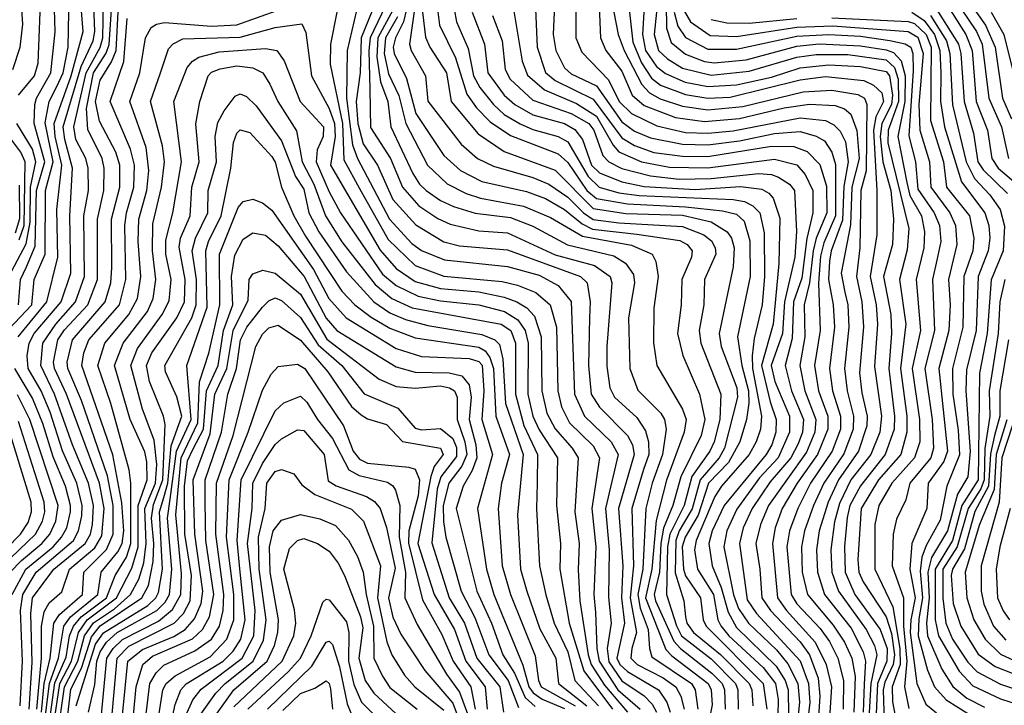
# Model space of a CAD drawing. Extents: x 501367 to 657802, y 482273 to 547541.
# Tile 505 of 656: x 583292 to 586387, y 529357 to 531512. Entities that reach past the tile are written whole.
import ezdxf

# ---------------------------------------------------------------- set-up
doc = ezdxf.new("R2010")
doc.units = 0

msp = doc.modelspace()

# ---------------------------------------------------------------- linework, layer by layer
at = {"layer": '0CON20XD'}
for points in [[(583288.4, 531275), (583338.5, 531335), (583350.3, 531375), (583356.1, 531535), (583345.1, 531615.1), (583342.7, 531695), (583325, 531760.6), (583254.4, 531895)], [(583270.4, 531355), (583293.4, 531425), (583302.2, 531497.8), (583287.8, 531715)], [(585259.7, 531640.3), (585249.6, 531465), (585259.5, 531415), (585294.1, 531364.1), (585322.1, 531342.1), (585384.1, 531315), (585455, 531301.5), (585545, 531306.9), (585655, 531330.9), (585745, 531360.4), (585835, 531369.6), (585935, 531364.2), (586015, 531349.3), (586026.1, 531335), (586035.8, 531275), (586031.8, 531245), (586001.6, 531185), (585996.5, 531145), (586005.4, 531065.4), (586029.8, 530975), (586038.3, 530885), (586034.9, 530805.1), (586007.5, 530705), (586030.7, 530585), (586032.7, 530525), (586023.9, 530415), (586041.8, 530265), (586040.3, 530225), (586012.8, 530145), (585935, 530047), (585901.8, 529985), (585892.7, 529947.3), (585884.1, 529855.9), (585886.5, 529775), (585917, 529705), (585997, 529595), (586018.4, 529535), (586017.9, 529495), (585988.2, 529425), (585983.4, 529306.6)], [(583293.6, 529355), (583301.3, 529495), (583295.2, 529654.8), (583301.6, 529705), (583343.8, 529775), (583460.9, 529875), (583477.4, 529905), (583487.9, 529952.1), (583488.8, 529985), (583471.6, 530055), (583426.8, 530156.8), (583387.7, 530277.7), (583359.9, 530345), (583318.9, 530415), (583315.6, 530455), (583322, 530495), (583337.5, 530525), (583422.8, 530625), (583452.9, 530715), (583449.7, 530895), (583458.4, 531045), (583433.6, 531135), (583429.2, 531175), (583485.6, 531364.4), (583522.8, 531445), (583528.7, 531475), (583523, 531615)], [(583321.7, 529345), (583331.6, 529491.6), (583327.2, 529645), (583332.4, 529695), (583399.6, 529785), (583497.5, 529865), (583514.7, 529895), (583521.5, 529925), (583524.4, 529985), (583508, 530055), (583458, 530175), (583401.7, 530335), (583358.1, 530425), (583365.1, 530495), (583405.5, 530555), (583467.8, 530625), (583495.5, 530705), (583493.6, 530895), (583508.1, 530975), (583507.4, 531045), (583500.5, 531075), (583469, 531135), (583462.3, 531175), (583501.4, 531345), (583545.4, 531424.6), (583553.9, 531455), (583556.7, 531625)], [(583345.5, 529345), (583360.3, 529505), (583360.6, 529605), (583369.1, 529650.9), (583385, 529679), (583425, 529713.8), (583448.6, 529785), (583528.5, 529851.5), (583550.6, 529889.4), (583557.3, 529975), (583543.1, 530055), (583438.9, 530335), (583401.5, 530415), (583398.7, 530435), (583412.5, 530505), (583433.1, 530536.9), (583506.5, 530615), (583536.2, 530695), (583536.9, 530885), (583556.7, 530975), (583557.4, 531045), (583551, 531075), (583506.3, 531166.3), (583502.5, 531232.5), (583524.5, 531345), (583563.7, 531406.3), (583573.3, 531433.3), (583586.4, 531623.6)], [(584434.9, 531625), (584365.7, 531455), (584361.8, 531345), (584350.1, 531255), (584354.8, 531185), (584371.7, 531121.8), (584416.7, 531055), (584465, 530946.4), (584537, 530867), (584625, 530813.4), (584675, 530801.2), (584825, 530788.3), (585055.3, 530705), (585075.7, 530685), (585085.1, 530625.1), (585083.6, 530575), (585080.1, 530425), (585088.4, 530335), (585114.1, 530294.1), (585202.5, 530205), (585217.8, 530175), (585223, 530145), (585174.3, 529975), (585187.7, 529795), (585183.6, 529695), (585193.1, 529615), (585169.2, 529505), (585178.4, 529485), (585202.5, 529462.5), (585300, 529405), (585326.4, 529366.4), (585336.4, 529335)], [(584526.6, 531625), (584498.8, 531505), (584473.5, 531455), (584465.7, 531425.7), (584469, 531405), (584507.4, 531327.4), (584537, 531217), (584625, 531084.7), (584677.9, 531037.9), (584745, 531003.6), (584885, 530971.5), (584945, 530949.9), (585004.9, 530914.9), (585059.8, 530869.8), (585093, 530853), (585232.3, 530837.7), (585367.3, 530817.3), (585390, 530805), (585405.6, 530785), (585403.7, 530765), (585373.3, 530695), (585371.2, 530615), (585359.6, 530525), (585376.6, 530456.6), (585429, 530335), (585446, 530255), (585433.7, 530205), (585369.8, 530075), (585344.5, 529985), (585316.1, 529913.9), (585307.1, 529865), (585303.2, 529775), (585286.6, 529705), (585290.1, 529685), (585348.1, 529558.1), (585369.4, 529535), (585468.1, 529458.1), (585499.9, 529425), (585507.8, 529405), (585509.7, 529345)], [(585322.9, 531635), (585325.2, 531485.2), (585340.2, 531440.2), (585385, 531403.2), (585445, 531380.6), (585475, 531376.1), (585575, 531385.3), (585735, 531428.9), (585804.5, 531435.5), (585935, 531429.7), (586015, 531417.4), (586038.5, 531408.5), (586062.5, 531382.5), (586075.5, 531335.5), (586073.8, 531255), (586051.9, 531145), (586080.1, 530999.9)], [(586175, 531610.3), (586266.1, 531465), (586285.5, 531415), (586298.7, 531255), (586334.2, 531165), (586348, 531075), (586368, 531045), (586437.3, 530985)], [(583287.8, 530515), (583377.6, 530625), (583411.8, 530765), (583408.7, 530915), (583424.2, 531055), (583403.5, 531145), (583401, 531185), (583454.4, 531335), (583491.4, 531475), (583481.6, 531605)], [(584365.7, 531605), (584321.7, 531415), (584319, 531265), (584338.3, 531118.3), (584353.8, 531075), (584454.4, 530885), (584525, 530808.5), (584555, 530786.1), (584627.3, 530757.3), (584825, 530736.2), (584925, 530709), (584985, 530676), (585025, 530626.1), (585035.7, 530335), (585067.7, 530265), (585151.4, 530185), (585172.8, 530145), (585132.9, 529975), (585145.1, 529845), (585143, 529697), (585151, 529615), (585138.7, 529535), (585143.4, 529493.4), (585185, 529433.2), (585255, 529386.2), (585280.4, 529360.4), (585294, 529335)], [(584464.5, 531605), (584393.8, 531455), (584389.3, 531415), (584393, 531293), (584395, 531172.5), (584457.4, 531075), (584495.4, 530985), (584546.2, 530926.2), (584606.5, 530886.5), (584645, 530868.9), (584735, 530847.8), (584825, 530841.4), (584975, 530773.1), (585099.2, 530739.2), (585147.9, 530705), (585153, 530685), (585137.3, 530485), (585137.6, 530422.4), (585147.5, 530355), (585162.1, 530325), (585231.5, 530261.5), (585259.5, 530219.5), (585268.8, 530185), (585269.8, 530145), (585252.6, 530097.4), (585216.4, 529975), (585221.1, 529795), (585210.7, 529695), (585231.2, 529585), (585215.7, 529535), (585213, 529505), (585233.3, 529485), (585315, 529443.5), (585354.8, 529415), (585370, 529385), (585380.2, 529345)], [(584541.5, 531605), (584517.8, 531435), (584522.5, 531415), (584567.2, 531335), (584574.7, 531255.3), (584680.1, 531120.1), (584730.8, 531075), (584781.3, 531051.3), (584905, 531015.6), (584955, 530994.9), (585015, 530954), (585064.6, 530904.6), (585094.2, 530884.2), (585175, 530873.1), (585375, 530861.3), (585442.5, 530835), (585466.5, 530816.5), (585477.6, 530795), (585479.7, 530775), (585444.2, 530695), (585442.2, 530615), (585427.8, 530535), (585432.8, 530495), (585496, 530335), (585492.4, 530255), (585475.2, 530184.8), (585460.9, 530155), (585404.5, 530075.5), (585380.8, 529985), (585335.7, 529895), (585328.5, 529855), (585325.4, 529705), (585356.3, 529606.3), (585372.2, 529575), (585465, 529503.1), (585542, 529425), (585549.6, 529405), (585550.8, 529345)], [(585111.7, 531605), (585117.7, 531455), (585134.8, 531415), (585185, 531349.8), (585217.5, 531275), (585255, 531242), (585353.8, 531203.8), (585445, 531191.9), (585555, 531200.9), (585695, 531235.1), (585775, 531246.4), (585855, 531242.4), (585885, 531231.9), (585904.9, 531214.9), (585923.5, 531163.5), (585930.5, 531075), (585907.9, 530985), (585903.1, 530866.9), (585874.4, 530715), (585885.1, 530655.1), (585895.3, 530615), (585897.8, 530545), (585884.6, 530415), (585892.8, 530345), (585913, 530265), (585911.9, 530225), (585882.5, 530147.5), (585820, 530055), (585787.1, 529985), (585758.4, 529905), (585749.8, 529855), (585751.1, 529775), (585768.5, 529705), (585848.7, 529608.7), (585884.9, 529555), (585908.1, 529505), (585917.7, 529447.7), (585914.4, 529335)], [(583288, 530615), (583294.5, 530695), (583313.3, 530735), (583340.5, 530799.5), (583345, 530975), (583371.2, 531065), (583338, 531185), (583339.6, 531245), (583345.1, 531265), (583390.5, 531345), (583404, 531474), (583401.1, 531545)], [(583360.9, 529335), (583368.7, 529425), (583387.6, 529505), (583399, 529615), (583417.6, 529642.4), (583489.1, 529705), (583494.1, 529775), (583565, 529846.4), (583586.4, 529895), (583585.9, 529985), (583568, 530078), (583486.4, 530315), (583443.3, 530415), (583441.2, 530435), (583457.7, 530505), (583560.7, 530625), (583578.8, 530685), (583581.9, 530731.9), (583581.1, 530885), (583606.8, 530985), (583606.8, 531055), (583594.1, 531095), (583543.2, 531193.2), (583530.2, 531255), (583545, 531321.9), (583581.2, 531378.8), (583595.1, 531414.9), (583602.8, 531555)], [(583385.8, 529305), (583402.2, 529427.8), (583438.2, 529508.2), (583449, 529575), (583461, 529605), (583485.1, 529635), (583565.1, 529695), (583592.2, 529765), (583627.7, 529822.3), (583641.2, 529865), (583641.7, 530055), (583636.5, 530096.5), (583578.5, 530305), (583537.4, 530425), (583559.7, 530495), (583635.6, 530585), (583662.6, 530635), (583673.3, 530705), (583664.9, 530814.9), (583666.8, 530885), (583691.7, 530975), (583697.7, 531037.7), (583689.5, 531109.5), (583638, 531255), (583669.5, 531345), (583687.9, 531455), (583705, 531487.3), (583722.1, 531497.9), (583747.2, 531502.8), (583895, 531491.9), (583975, 531496.1), (584175, 531567.3)], [(584465.8, 531544.2), (584417.5, 531455), (584414.5, 531394.5), (584426.7, 531316.7), (584448.8, 531255), (584458.9, 531175), (584528.2, 531028.2), (584548.9, 530995), (584569.6, 530975), (584615, 530943.6), (584655.3, 530925), (584723.2, 530903.2), (584835, 530890.1), (584905, 530862.9), (585013.9, 530803.9), (585159.5, 530769.5), (585196.4, 530746.4), (585221.1, 530711.1), (585224.8, 530685), (585205.9, 530575), (585209.8, 530415), (585235, 530347.3), (585307.5, 530275), (585318.4, 530255), (585323.6, 530225), (585313, 530145), (585280, 530055), (585259.8, 529975), (585250.8, 529785), (585234.8, 529705), (585241.9, 529661.9), (585267.8, 529595), (585271.6, 529535), (585279.5, 529509.5), (585404.1, 529425), (585415.4, 529405), (585423.6, 529345)], [(584604.9, 531545), (584611.6, 531495), (584661.8, 531391.8), (584697.5, 531277.5), (584727.5, 531235), (584770.7, 531190.7), (584835, 531147.4), (584985, 531089.7), (585015, 531063), (585074.9, 530975), (585105, 530949.8), (585202.9, 530932.8), (585385, 530923.9), (585500.7, 530910.7), (585545, 530900), (585568.8, 530878.8), (585586.5, 530816.5), (585588.4, 530705), (585548.2, 530515), (585562.2, 530425), (585583.3, 530345), (585583.6, 530306.4), (585576.5, 530255), (585555.4, 530185), (585520.3, 530119.7), (585457.4, 530055), (585425, 529954.8), (585384.2, 529885), (585374.7, 529855), (585378.1, 529785), (585385, 529764.1), (585431.5, 529695), (585440, 529625), (585449.3, 529605), (585628.6, 529425), (585640.1, 529345)], [(584657.6, 531545), (584664.9, 531505), (584701.6, 531421.6), (584718.9, 531335), (584738.9, 531298.9), (584781.6, 531245), (584815, 531213.8), (584865, 531184.9), (584905, 531167), (584985, 531144.9), (585015, 531127.8), (585078.6, 531018.6), (585113.9, 530985), (585175, 530967.7), (585238.8, 530958.8), (585535, 530946.3), (585570, 530940), (585596.7, 530926.7), (585618.4, 530905), (585631.7, 530841.7), (585632.7, 530705), (585625.6, 530615), (585600.6, 530509.4), (585594.1, 530455), (585595.5, 530415), (585623.3, 530265), (585620.1, 530225), (585607.1, 530185), (585585.1, 530144.9), (585497.6, 530045), (585477.3, 530012.7), (585418, 529875), (585412.8, 529845), (585422.6, 529785), (585472.5, 529705), (585486.8, 529625), (585496, 529606), (585521.5, 529575), (585628.6, 529475), (585668, 529425), (585676.1, 529375), (585674.9, 529325.1)], [(584844.1, 531545), (584871.6, 531381.6), (584887.7, 531337.7), (584941.5, 531291.5), (585041.7, 531248.3), (585105, 531208.3), (585157, 531117), (585175, 531095.9), (585246, 531065), (585335, 531048.7), (585455, 531046.3), (585665, 531073.6), (585735, 531055.8), (585761.4, 531025), (585784.6, 530975), (585784.9, 530905), (585766.3, 530823.7), (585750.5, 530699.5), (585724.2, 530625), (585720.1, 530509.9), (585697.7, 530425), (585717.9, 530345), (585756.1, 530255), (585752.8, 530215), (585739, 530179), (585715.5, 530135), (585650.6, 530059.4), (585594.4, 529975), (585566.1, 529915), (585554.1, 529865), (585578.7, 529688.7), (585607.9, 529645), (585745, 529496.2), (585771.4, 529425), (585775.4, 529365), (585766.9, 529295)], [(584913.8, 531546.2), (584918.3, 531425), (584945, 531346.2), (584975, 531320.8), (585095, 531262.3), (585185, 531140), (585225, 531116), (585284.8, 531094.8), (585375, 531082.5), (585455, 531082), (585655, 531114.3), (585725, 531113.5), (585767.6, 531097.6), (585806.7, 531056.7), (585828, 530988), (585829, 530905), (585795.8, 530825), (585786.1, 530785), (585775, 530684.6), (585757.4, 530615), (585759.8, 530515), (585744, 530425), (585760.4, 530345), (585794.3, 530255), (585791.1, 530215), (585765, 530152.6), (585646, 529985), (585620.4, 529925), (585605.7, 529865), (585618.8, 529785), (585624.4, 529695), (585651.7, 529655), (585745, 529555.7), (585775, 529514.8), (585801.5, 529441.5), (585807.2, 529385), (585801.4, 529305)], [(585377.4, 531545), (585400.9, 531505), (585462.3, 531462.3), (585545, 531458.9), (585735, 531488), (585848, 531492), (586085, 531474.7), (586115, 531456.9), (586131.7, 531405), (586118.7, 531245), (586121, 531165), (586151.9, 531065), (586155.6, 530985), (586215.7, 530905), (586233.8, 530865), (586237.8, 530805), (586226.5, 530756.5), (586211, 530695), (586216.7, 530615), (586212, 530535), (586180.8, 530415), (586207.8, 530155), (586197.1, 530122.9), (586148, 530055), (586143.5, 529975), (586095.7, 529865), (586089.7, 529785), (586106.9, 529695), (586092.7, 529625), (586091.2, 529585), (586112.2, 529425), (586140.7, 529360.7), (586173.5, 529333.5)], [(586162.6, 531562.6), (586242.7, 531435), (586250.5, 531405), (586260.2, 531255), (586290.5, 531155), (586303.4, 531065), (586320.1, 531040.1), (586397, 530965)], [(586249.2, 531549.2), (586299.3, 531475), (586317.6, 531435), (586338, 531265), (586378.1, 531175), (586399.5, 531075)], [(586276.7, 531566.6), (586328.2, 531495), (586358.4, 531425), (586380.8, 531265), (586409.7, 531199.7)], [(583240.3, 530519.7), (583330.4, 530615), (583337.3, 530695), (583372.2, 530775), (583373.5, 530975), (583397.2, 531065), (583372, 531188), (583384.9, 531254.9), (583408.7, 531301.3), (583428.6, 531345), (583444.3, 531425), (583446.7, 531535)], [(583372.7, 529317.3), (583385.6, 529425), (583414.2, 529505), (583430.7, 529605), (583452.3, 529635), (583537.8, 529705), (583548.6, 529775), (583600.5, 529839.5), (583613.9, 529865), (583619.3, 529905), (583613.5, 529993.5), (583584.5, 530144.5), (583487.6, 530425), (583494.1, 530465), (583509.6, 530505), (583605.4, 530615), (583625.6, 530695), (583622.8, 530865), (583628.1, 530905), (583651.3, 530985), (583652.9, 531055), (583640.1, 531105), (583577, 531255), (583619.6, 531380.4), (583629.6, 531515)], [(584289.3, 531535), (584269.3, 531435), (584268.3, 531371.7), (584307.1, 531185), (584311.3, 531071.3), (584360.7, 530980.7), (584450.5, 530820.5), (584535, 530739.3), (584625, 530705.6), (584808.7, 530688.7), (584857.2, 530677.2), (584914.3, 530654.3), (584959.8, 530615), (584979.1, 530545), (584983.1, 530345), (584995.3, 530295.3), (585019.7, 530245), (585095, 530172), (585114.9, 530135), (585089.9, 529975), (585103, 529855), (585096.3, 529705), (585101.8, 529648.2), (585105.9, 529535), (585113, 529495), (585172.5, 529405), (585242.2, 529345)], [(584479.4, 531520.6), (584442.3, 531455), (584437.9, 531405), (584451.7, 531341.7), (584483.3, 531273.3), (584505.8, 531185), (584574.1, 531055), (584635.8, 530995.8), (584695.4, 530965), (584740.6, 530950.6), (584875.8, 530925.8), (584960.3, 530890.3), (585061.1, 530831.1), (585215, 530803.3), (585279.7, 530775), (585291.9, 530751.9), (585299.3, 530705), (585285.7, 530605), (585284.4, 530495.6), (585294.7, 530425), (585375, 530288), (585386.9, 530255), (585380.4, 530215), (585325.2, 530064.8), (585292.1, 529937.9), (585278.5, 529785), (585258.6, 529695), (585322.6, 529532.6), (585341.9, 529511.9), (585456.5, 529425), (585465.5, 529405), (585468.5, 529358.5), (585458.6, 529305)], [(584558.6, 531535), (584567.3, 531457.3), (584581.5, 531425), (584633.6, 531345), (584648.1, 531255), (584733.3, 531153.3), (584815, 531097.3), (584975, 531038.9), (585095, 530918.1), (585197.5, 530902.5), (585375, 530897), (585465, 530876), (585516, 530845), (585529.8, 530825), (585537.4, 530795), (585534.9, 530735.1), (585491, 530525), (585496.9, 530485), (585546.2, 530355), (585548.1, 530325), (585507.1, 530165), (585490.5, 530135), (585430.9, 530065), (585405.3, 529974.7), (585365.2, 529905), (585354.4, 529875), (585352.6, 529772.6), (585380, 529685), (585384.3, 529634.3), (585388.9, 529615), (585410, 529585), (585495, 529516.5), (585584.9, 529425), (585592.9, 529405), (585596.2, 529355)], [(584714, 531535), (584753.4, 531435), (584763.4, 531345), (584814.6, 531274.6), (584848.4, 531245), (584905, 531212.2), (585004.7, 531185), (585036.8, 531166.8), (585061.3, 531135), (585089.4, 531055), (585115, 531030.6), (585185, 531002.3), (585255, 530987.4), (585415, 530977.6), (585557.2, 530987.2), (585625, 530978.8), (585646.9, 530966.9), (585660.7, 530950.7), (585681.7, 530888.3), (585678.1, 530745), (585660.4, 530555), (585623.2, 530425), (585650.5, 530310.5), (585670.2, 530255), (585668.6, 530215), (585656, 530175), (585638.3, 530145), (585506.3, 529985), (585468.6, 529905), (585457.8, 529865), (585468.5, 529795), (585497.4, 529727.4), (585519.1, 529649.1), (585545, 529601.6), (585669.6, 529479.6), (585698.5, 529435), (585707.9, 529405), (585708.6, 529325)], [(584778.5, 531525), (584809, 531445), (584818.1, 531355), (584833.3, 531325), (584905, 531259), (585025, 531216.9), (585080.5, 531185), (585097, 531165), (585124.5, 531084.5), (585144, 531065), (585185, 531043.9), (585275, 531020.8), (585365, 531010.8), (585465, 531012.5), (585615, 531028.2), (585655, 531025.4), (585677.1, 531017.1), (585711.6, 530995), (585727, 530975), (585733.9, 530846.1), (585728.2, 530765), (585695.8, 530625), (585689.2, 530525), (585654, 530425), (585665.3, 530375), (585712.1, 530265), (585711.2, 530215), (585676.4, 530135), (585617.9, 530072.1), (585546.4, 529973.6), (585514.6, 529905), (585504.9, 529855), (585535.8, 529704.2), (585550.9, 529660.9), (585582.8, 529615), (585670.9, 529530.9), (585706.8, 529486.8), (585737.6, 529425), (585743.6, 529366.4), (585737.3, 529305)], [(584971.6, 531535), (584969, 531465), (584977, 531415), (585005, 531360), (585025, 531341.3), (585105, 531303.6), (585185, 531190.8), (585225, 531161.6), (585275, 531139.9), (585375, 531120), (585455, 531118.4), (585555, 531130.5), (585665, 531153.6), (585745, 531159.8), (585796, 531146), (585821.4, 531131.4), (585845.1, 531095.1), (585856.7, 531056.7), (585856, 530895), (585819.3, 530810.7), (585808.7, 530768.7), (585803.3, 530683.3), (585807.6, 530535), (585790.6, 530425), (585802.8, 530345), (585831.8, 530265), (585831.9, 530225), (585800.1, 530145), (585735.5, 530055), (585688.5, 529975), (585666.8, 529915), (585658, 529865), (585673.9, 529695), (585702.3, 529655), (585792.1, 529555), (585827.2, 529485), (585843.5, 529415), (585836.9, 529316.9)], [(585040.2, 531535), (585039.8, 531455), (585059.4, 531409.4), (585142.6, 531322.6), (585176.4, 531255), (585215, 531217.2), (585295, 531177.8), (585385, 531157.2), (585455.1, 531154.9), (585535, 531162.3), (585745, 531203.5), (585825, 531195.1), (585851.4, 531181.4), (585871.4, 531161.4), (585888, 531128), (585896.5, 531065), (585882.8, 530987.2), (585878.5, 530881.5), (585842.6, 530785), (585837.6, 530752.4), (585834.2, 530695), (585849.3, 530615), (585853.3, 530545), (585837.5, 530415), (585846.7, 530345), (585872.1, 530265), (585871.9, 530225), (585845.5, 530155), (585778.2, 530055), (585737.7, 529975), (585711.3, 529905), (585703.5, 529855), (585716.8, 529705), (585735, 529676.1), (585807.8, 529597.8), (585836.9, 529556.9), (585863.8, 529505), (585881.8, 529435), (585880.7, 529345)], [(585159.9, 531535), (585172.8, 531465), (585191.9, 531415), (585247.7, 531307.7), (585272, 531282), (585305, 531263.1), (585375, 531239.8), (585455, 531228.2), (585565, 531239.1), (585755, 531285.5), (585845, 531290.4), (585926.8, 531276.8), (585947.2, 531265), (585954.6, 531245), (585953, 531037), (585935.8, 530975), (585933.2, 530795), (585922.5, 530705), (585938.7, 530625), (585943.9, 530546.1), (585932.1, 530402.1), (585938.9, 530338.9), (585956.2, 530265), (585955.1, 530235.1), (585928.3, 530155), (585865.7, 530065), (585833.2, 529995), (585805.3, 529904.7), (585796.5, 529845), (585799.6, 529775), (585821.5, 529705), (585905, 529599.3), (585943.4, 529525), (585950.4, 529495), (585946.6, 529423.4), (585942.7, 529335)], [(585208.3, 531535), (585219.3, 531440.7), (585246, 531376), (585278.2, 531328.2), (585306.4, 531306.4), (585385, 531276.8), (585455.1, 531264.9), (585525, 531268.7), (585745, 531323.2), (585825, 531333.3), (585945, 531320.7), (585976.2, 531306.2), (586001.6, 531281.6), (586006.7, 531255), (585983.1, 531206.9), (585975.3, 531165), (585985.7, 530975), (585985.7, 530835), (585965.5, 530705), (585984.2, 530615), (585988.2, 530555), (585978.5, 530421.5), (586001.1, 530265), (585995.8, 530215), (585967.7, 530145), (585904.7, 530065), (585868.7, 529991.3), (585853.5, 529933.5), (585841.8, 529845), (585845.1, 529775.1), (585865.6, 529715), (585953.1, 529595), (585979.1, 529545), (585986.6, 529515), (585967.5, 529425), (585961.3, 529315)], [(585293.8, 531535), (585286.3, 531465), (585299.9, 531415), (585328.6, 531388.6), (585375, 531359.9), (585465, 531337.4), (585585, 531350.4), (585735, 531394.2), (585795, 531402.3), (585895, 531401.9), (586015, 531385.7), (586041.2, 531361.2), (586052.8, 531325), (586054.5, 531255), (586033.6, 531196.4), (586021.7, 531165), (586020.7, 531125), (586087.1, 530855), (586081.3, 530788.7), (586057.2, 530695), (586077.7, 530555), (586060.9, 530415), (586080, 530265), (586080.2, 530215), (586061.4, 530145), (585991.6, 530065), (585936.9, 529975), (585926.7, 529815), (585929.8, 529775), (585943.4, 529745), (586015.2, 529635), (586032, 529582), (586041.4, 529515), (586037.5, 529485), (586011.1, 529428.9), (586006.6, 529405), (586010.4, 529270.4)], [(585349.6, 531535), (585360.9, 531490.9), (585385.3, 531455.3), (585455, 531419.1), (585545, 531419.2), (585735, 531459.8), (585834.8, 531465.2), (585935, 531459.9), (586026.7, 531446.7), (586075.5, 531435.5), (586092.6, 531425), (586099.5, 531405), (586100.7, 531350.7), (586087.1, 531147.1), (586107.5, 531065), (586115, 530979.4), (586166.7, 530905), (586182.7, 530865), (586186.9, 530815), (586175, 530755.4), (586161.1, 530695), (586167.6, 530535), (586137.5, 530415), (586160.3, 530255), (586164.4, 530165), (586155.4, 530135), (586090.1, 530055), (586077.1, 530002.9), (586048, 529942), (586038, 529895), (586034.3, 529795), (586069.5, 529695), (586070, 529605), (586080.9, 529495), (586072.8, 529415), (586086.3, 529346.3)], [(585465, 531512.8), (585515, 531501.8), (585585, 531500.8), (585735, 531515.5)], [(585845, 531518.1), (586085, 531506), (586105, 531499.8), (586141.4, 531465), (586156.7, 531425), (586154.4, 531194.4), (586196.1, 531065), (586205.1, 530985), (586277, 530895), (586291.4, 530825), (586287.6, 530785), (586259.5, 530705), (586256.4, 530545), (586223.6, 530415), (586225.5, 530335), (586241.7, 530221.8), (586246, 530144), (586206, 530045), (586185, 529938.2), (586141.4, 529858.6), (586127.9, 529822.1), (586121.9, 529778.1), (586130, 529695), (586118.1, 529628.1), (586115.9, 529575), (586145, 529467.2), (586167.6, 529415), (586203.6, 529373.6), (586277.3, 529327.3)], [(586095.8, 531535.8), (586135, 531509.4), (586167.9, 531465), (586184.5, 531415), (586187.8, 531345), (586186.2, 531255), (586198.6, 531175), (586251.8, 531001.8), (586325.4, 530905), (586338.6, 530865), (586341.7, 530825), (586335.8, 530785), (586304.9, 530704.9), (586298, 530535), (586268.5, 530411.5), (586266.1, 530345), (586279.8, 530155), (586271.9, 530075), (586240.1, 530019.9), (586207.8, 529905), (586158.3, 529821.7), (586146.1, 529775), (586150.9, 529695), (586142.4, 529615), (586145.6, 529575), (586190.7, 529470.7), (586225.4, 529415.4), (586269.4, 529379.4), (586325, 529350.9)], [(586155, 531524.9), (586204.9, 531445.1), (586215.6, 531405), (586224.3, 531244.3), (586266.5, 531065), (586292.7, 531012.7), (586340.9, 530961), (586373.3, 530915), (586387.5, 530862.5), (586382.8, 530785), (586346, 530694), (586332.8, 530525), (586309.3, 530400.7), (586304.2, 530065), (586253.2, 529985), (586223.6, 529875), (586169.2, 529785), (586169.7, 529625), (586179.6, 529575), (586244.5, 529464.5), (586287.5, 529417.5), (586375, 529377.4), (586505, 529334.7)], [(586345.6, 531535), (586385.7, 531465), (586462.9, 531152.9)], [(583398.9, 529291.1), (583417.8, 529425), (583455, 529495), (583476.6, 529585), (583504, 529625), (583596.5, 529695), (583645, 529787.3), (583664.7, 529855), (583664.3, 529985), (583693.3, 530065), (583692.2, 530122.2), (583685, 530153.1), (583639.1, 530255), (583590.4, 530425), (583617.7, 530495), (583694.1, 530595), (583711.9, 530635), (583719.9, 530695), (583709.8, 530785), (583710.3, 530869.7), (583738.1, 530985), (583747.4, 531065), (583741.3, 531115), (583703.1, 531255), (583734.2, 531344.3), (583759.6, 531420.4), (583774.1, 531435.9), (583805, 531451.4), (583985, 531457), (584095, 531486.8), (584178.5, 531498.5), (584191.5, 531471.5), (584209.8, 531335), (584265, 531232.3), (584282, 531185), (584283.9, 531145), (584268.8, 531055), (584425, 530787.7), (584475, 530729.7), (584535, 530688.4), (584615, 530667), (584735, 530656.1), (584815, 530640), (584855, 530625.1), (584886.5, 530606.5), (584909.8, 530579.8), (584931.5, 530515), (584933.7, 530345), (584949.2, 530275), (584975, 530225.2), (585029, 530165), (585047.3, 530135), (585037, 529965), (585050.4, 529865), (585047.3, 529782.7), (585052.9, 529685), (585078.4, 529515), (585088.3, 529485), (585129.7, 529419.7), (585202, 529335)], [(583410.8, 529259.2), (583433.2, 529415), (583474.9, 529495), (583495.6, 529575), (583523.9, 529616.1), (583590.2, 529659.8), (583640.5, 529705), (583666.4, 529753.6), (583682.1, 529805), (583689.8, 529865), (583685.8, 529975), (583719.2, 530055), (583723.1, 530113.1), (583715, 530190.4), (583677.8, 530287.8), (583641.3, 530425), (583662.3, 530477.7), (583739.9, 530585), (583761.5, 530628.5), (583768.5, 530695), (583751.9, 530775), (583751.5, 530818.5), (583773.3, 530905), (583800.5, 531065), (583777.1, 531255), (583818.9, 531361.1), (583835, 531381.4), (583855.7, 531394.3), (583919.1, 531410.9), (584065, 531421.4), (584100, 531415), (584122.9, 531382.9), (584173.7, 531255), (584246.8, 531175), (584246.4, 531145), (584227.3, 531102.7), (584223.6, 531065), (584265, 530970.5), (584300.1, 530905), (584432.3, 530712.3), (584475, 530675.9), (584545, 530642.4), (584615, 530628.4), (584735, 530615.5), (584815.9, 530594.1), (584857.8, 530567.8), (584881.2, 530535), (584890.2, 530495), (584889.6, 530335), (584904.7, 530265), (584925, 530222.4), (584982, 530135), (584979.7, 529985), (584991.7, 529865), (584989.7, 529785), (585019.6, 529615), (585065.3, 529465.3), (585155.1, 529345)], [(583432.3, 529227.7), (583452.5, 529407.5), (583486.9, 529473.1), (583517.7, 529572.3), (583545, 529606.6), (583675.6, 529695), (583696.9, 529733.1), (583711.6, 529808.4), (583714, 529865), (583706.8, 529945), (583712.5, 529987.5), (583742.5, 530065), (583748.9, 530238.9), (583744.2, 530265), (583700.1, 530375), (583690.5, 530425), (583707.4, 530465), (583786.1, 530575), (583809.9, 530625), (583812.7, 530695), (583793.3, 530796.7), (583797.9, 530825), (583827.8, 530895), (583832.8, 530985), (583856.6, 531065), (583845.5, 531184.5), (583858.7, 531255), (583884.4, 531335), (583895, 531347), (583922.2, 531357.8), (583975, 531366.4), (584025, 531360.9), (584056.4, 531345), (584078.7, 531308.7), (584103, 531255), (584162.5, 531162.5), (584180.1, 531065), (584216.8, 530995), (584253.1, 530895), (584305, 530814), (584408.9, 530678.9), (584461.6, 530635), (584526.1, 530606.1), (584805, 530554.9), (584835.8, 530535), (584850.7, 530495), (584850.3, 530335), (584876.7, 530236.7), (584920.1, 530145), (584918.8, 530055), (584916.1, 529975), (584926.1, 529795), (584945.6, 529704.4), (584972, 529615), (585015, 529524.7), (585037.2, 529435), (585111.7, 529355)], [(583469.5, 529355), (583530.8, 529549.2), (583555.5, 529584.5), (583695, 529670.8), (583720.2, 529695), (583728.3, 529711.7), (583740.7, 529785), (583731.8, 529965), (583745, 530009.6), (583757.8, 530055), (583768, 530172), (583802, 530265), (583786.4, 530326.4), (583750.9, 530405), (583748.5, 530425), (583833.2, 530575), (583846.9, 530615), (583848.1, 530695), (583834.3, 530785.7), (583844.4, 530825), (583883, 530905), (583884.6, 530975), (583911.2, 531065), (583907, 531145), (583915, 531189.1), (583934.3, 531225.7), (583969, 531271), (583985, 531278.2), (584005, 531270), (584035, 531240.5), (584115, 531131), (584159.3, 531019.3), (584185, 530979.2), (584200.6, 530905), (584231.9, 530845), (584318.8, 530718.8), (584404.9, 530624.9), (584455, 530590.5), (584505, 530569.6), (584575, 530550.1), (584745, 530522.6), (584785.5, 530505.5), (584800.4, 530490.4), (584810.7, 530445), (584819.3, 530305), (584874.3, 530145), (584857, 529955), (584866, 529785), (584885.9, 529715.9), (584927.1, 529597.1), (584977.3, 529505), (584985.8, 529425), (585074.7, 529355)], [(583290.7, 530819.3), (583306.1, 530865), (583309.5, 531065), (583295.6, 531095.6), (583235.6, 531175)], [(583258.1, 530705), (583312.6, 530807.4), (583325.2, 530875), (583326.2, 530985), (583343.1, 531065), (583332.9, 531105), (583283.4, 531185)], [(583508.8, 529335), (583528.4, 529421.6), (583534.9, 529495), (583544.9, 529525.1), (583565.5, 529555), (583598.8, 529585), (583723.7, 529655), (583749.4, 529680.6), (583763.1, 529705), (583770.1, 529785), (583756.4, 529945), (583764.8, 530004.8), (583784.6, 530155), (583831.6, 530255), (583817.9, 530425), (583881.9, 530608.1), (583876.8, 530785), (583885.6, 530815), (583925.7, 530895), (583955.3, 531044.7), (583964.6, 531125.4), (583975, 531155.4), (583985, 531165.4), (584015, 531157.1), (584085, 531081.8), (584095, 531063.6), (584114.8, 530985), (584154.1, 530895), (584190.8, 530830.8), (584305, 530658.7), (584345.6, 530615.6), (584397, 530577), (584455, 530542.6), (584535, 530511.8), (584735, 530482.2), (584755, 530470.5), (584770, 530450), (584781, 530415), (584788.4, 530265), (584831.2, 530145), (584806, 530055), (584795.8, 529975), (584808.2, 529795), (584834.6, 529705), (584912, 529512)], [(583278.6, 530841.4), (583292.8, 530887.2), (583291.4, 530991.4)], [(586080.1, 530999.9), (586089.6, 530959.6), (586126.3, 530895), (586136.1, 530845), (586134.1, 530795), (586109.3, 530695), (586123.3, 530535), (586097.6, 530415), (586120.1, 530255), (586121, 530185), (586104.9, 530135), (586033.1, 530055), (585992.2, 529985), (585980.3, 529925), (585980.3, 529785), (586036, 529666), (586058.6, 529535), (586059, 529485), (586034.5, 529414.5), (586035, 529368), (586043.9, 529323.9)], [(583546.8, 529305), (583566.2, 529505), (583585.6, 529535), (583615, 529563.9), (583728.8, 529621.2), (583772.5, 529657.5), (583798.4, 529705), (583800.3, 529770.3), (583782.8, 529955), (583799.8, 530135), (583851.7, 530245), (583856.8, 530373.2), (583886.2, 530463.8), (583921.1, 530615), (583920.4, 530775), (583978.5, 530921.5), (583995, 530940.8), (584025, 530947.1), (584055, 530936.2), (584085, 530913.3), (584216.1, 530726.1), (584264.2, 530635.8), (584318.5, 530575), (584475, 530478.5), (584555, 530453), (584705, 530447.1), (584735, 530437.4), (584745.7, 530425.7), (584750.5, 530345), (584744.5, 530255), (584778, 530145), (584731.2, 529975), (584759.6, 529785), (584782.1, 529705), (584873.3, 529483.3), (584892.4, 529415), (584906.3, 529396.3), (584933.9, 529376.1), (585005, 529346.8)], [(583578.4, 529281.6), (583598.8, 529505), (583635, 529542.5), (583778, 529615), (583807.3, 529645), (583828.4, 529685), (583831.7, 529765), (583811.7, 529895), (583809.7, 530045), (583819.9, 530125), (583837.6, 530162.4), (583869.5, 530225), (583879.4, 530345), (583915.7, 530425), (583933, 530535), (583961.7, 530615), (583957.8, 530705), (583968.6, 530771.4), (583995, 530822), (584025, 530841.4), (584065, 530834.7), (584105, 530801.3), (584186.3, 530705), (584255, 530573.7), (584289.4, 530535), (584475, 530420.1), (584535, 530403.9), (584641.7, 530401.7), (584682, 530392), (584704.5, 530364.5), (584710.9, 530325)], [(583608.3, 529251.7), (583631.8, 529495), (583678.4, 529531.6), (583776.6, 529573.4), (583812, 529595), (583841.4, 529628.6), (583862.9, 529677.1), (583867.3, 529715), (583842.2, 529895), (583837.2, 530065), (583890.4, 530209.6), (583905.3, 530335), (583943.3, 530415), (583962.6, 530535), (584010.1, 530629.9), (584013.5, 530695), (584025, 530713.1), (584056, 530724), (584095, 530714.8), (584175, 530648.5), (584257.9, 530507.9), (584422.2, 530382.2), (584475, 530358.5), (584535, 530353.1), (584615, 530361), (584643.3, 530355), (584659, 530345), (584666.8, 530325), (584667.3, 530255), (584690.9, 530185), (584697.1, 530145), (584681.9, 530108.1), (584640.8, 530055), (584623.5, 529985), (584623.9, 529933.9), (584631.6, 529885), (584679.6, 529715), (584722.6, 529632.6), (584766.7, 529515), (584827.9, 529435), (584859.6, 529349.6)], [(586388.8, 530695), (586373, 530625), (586367.7, 530525), (586339.4, 530345), (586341.1, 530265), (586326.1, 530163.9), (586323.3, 530065), (586313.4, 530036.6), (586273.4, 529975), (586239, 529855), (586193.9, 529785), (586193.9, 529693.9), (586202.8, 529615), (586224.2, 529565), (586272.7, 529492.7), (586301.4, 529461.4), (586375, 529422.6), (586486.4, 529386.4)], [(583640.5, 529225), (583658.4, 529415), (583679.6, 529485), (583709.1, 529510.9), (583835, 529565.8), (583866.4, 529595), (583889.2, 529635), (583901.9, 529705), (583877.1, 529875), (583874.6, 529995), (583874.9, 530065), (583926.3, 530215), (583946.7, 530335), (583973.5, 530415), (583986.6, 530505), (584005.6, 530545), (584055, 530607.7), (584075, 530628), (584095, 530637.5), (584115, 530629.6), (584175, 530575.5), (584230.1, 530490.1), (584305.1, 530425), (584375, 530335.6), (584480.9, 530290.9), (584535, 530227.6), (584555, 530222.3), (584615, 530226.3), (584653.4, 530195), (584665, 530167.1), (584665, 530138.8), (584615.8, 530075), (584604.4, 530035.6), (584587.7, 529867.7), (584641.6, 529695), (584689.9, 529615), (584728.9, 529505), (584801.3, 529415), (584812.4, 529335)], [(583678.5, 529235), (583701.1, 529425), (583720.9, 529459.1), (583745, 529482.9), (583842.5, 529527.4), (583895, 529564.6), (583919.9, 529605), (583931.9, 529655), (583934, 529705), (583908.8, 529895), (583910.2, 530055), (583963.5, 530205), (584034.8, 530485), (584055, 530523.4), (584075, 530542.8), (584105, 530551.6), (584175, 530504), (584261.1, 530405), (584335, 530295.6), (584365, 530269.6), (584385, 530257.6), (584445, 530239.6), (584495.7, 530185.7), (584615, 530164.7), (584623.4, 530145), (584595, 530107.5), (584583.9, 530076.1), (584543.7, 529865), (584595.1, 529705), (584658.5, 529595), (584694.7, 529495), (584755.6, 529415), (584761.2, 529345)], [(586400.4, 530505), (586373.2, 530345), (586372.3, 530265), (586355.7, 530205), (586343, 530147), (586337.2, 530045), (586294.3, 529965.7), (586261.3, 529848.7), (586223.9, 529785), (586219.4, 529765), (586226.5, 529676.5), (586250.1, 529605), (586305, 529517.9), (586358.6, 529478.6), (586465, 529436.9)], [(583268.8, 529705), (583311.6, 529785), (583396.9, 529855), (583423.8, 529885), (583439.8, 529915), (583451.8, 529965), (583452, 529985), (583435.8, 530045.8), (583397.4, 530137.4), (583365, 530242.1), (583332.4, 530322.4), (583276.8, 530415)], [(583716.9, 529243.1), (583742.1, 529405), (583752.1, 529425), (583780.4, 529449.6), (583891.2, 529508.8), (583943.3, 529565), (583965.5, 529625), (583965.1, 529704.9), (583942.2, 529885), (583950.4, 530065), (584010.7, 530215), (584055, 530347.7), (584082.5, 530397.5), (584105, 530421.3), (584165, 530428.7), (584188.8, 530415), (584310, 530235), (584340.7, 530155), (584360.2, 530130.2), (584385, 530118.1), (584515.6, 530105.6), (584535, 530098.6), (584548.7, 530065), (584544.1, 530015), (584515.6, 529905), (584513.9, 529866.1), (584558.1, 529688.1), (584618.8, 529578.8), (584654.7, 529495), (584710.1, 529415), (584723.3, 529345)], [(583262.7, 529775), (583297.9, 529812.1), (583362.1, 529865), (583386.7, 529895), (583405.7, 529935), (583413.1, 529985), (583324.3, 530255), (583285, 530333)], [(583753.1, 529235), (583780.7, 529359.3), (583799, 529405), (583815, 529424.5), (583931.7, 529495), (583962.8, 529527.2), (583987, 529565), (584001.1, 529625), (583984, 529786), (583975.6, 529874.4), (583988.6, 530065), (584095, 530282), (584122.2, 530307.8), (584175, 530328.6), (584195, 530309.2), (584228.1, 530255), (584275.6, 530195.6), (584326.7, 530096.7), (584359.1, 530079.1), (584447.7, 530057.7), (584465, 530046.5), (584473.1, 530033.1), (584487.2, 529985), (584484.8, 529885.2), (584504.4, 529775), (584502.6, 529695), (584541.1, 529611.1), (584633.8, 529455), (584675, 529398.1), (584713.1, 529293.1)], [(584710.9, 530325), (584705.3, 530255), (584725.6, 530175), (584728.7, 530135), (584714.8, 530095.2), (584685.8, 530045), (584663.8, 529975), (584728.9, 529715), (584775.3, 529615), (584811.2, 529515), (584847.5, 529457.5), (584881.2, 529381.2), (584912.8, 529352.8)], [(583205.5, 529804.5), (583295.1, 529895), (583318.4, 529931.6), (583329.7, 529965), (583328, 529995), (583252.2, 530245)], [(583237.8, 529795), (583341.7, 529895), (583363.6, 529935), (583371.4, 529965), (583369.2, 529995), (583288.8, 530248.8)], [(586394.5, 530254.5), (586361, 530145), (586354.7, 530035.3), (586309.3, 529925), (586263.8, 529775), (586268.7, 529695), (586290.9, 529625), (586326.6, 529565), (586375, 529517.8), (586445, 529484.5)], [(583814.5, 529325), (583836.3, 529373.7), (583862.2, 529407.8), (583991.3, 529505), (584027.7, 529575), (584032.4, 529655), (584008.6, 529865), (584023, 529975), (584024.9, 530055), (584055, 530116.3), (584095, 530176.2), (584115, 530194.7), (584165, 530222.9), (584185, 530220.7), (584248.9, 530145), (584262, 530062), (584286.7, 530046.6), (584382.6, 530012.6), (584406.8, 529996.8), (584425, 529975.3), (584445, 529915.6), (584471.9, 529788.1), (584451.4, 529695), (584465, 529633.3), (584490.5, 529580.5), (584565.9, 529465.9), (584653.8, 529363.8), (584686.5, 529276.5)], [(586412.3, 530237.7), (586379.4, 530135), (586371.1, 529995), (586313.7, 529795), (586314.2, 529715), (586322.9, 529675), (586352.8, 529605), (586391.7, 529561.7)], [(583861.6, 529328.4), (583908.9, 529395), (583937.6, 529425), (584026.2, 529495), (584058.8, 529561.2), (584066.7, 529625), (584044.9, 529785), (584042.9, 529885), (584064.2, 529975), (584068.7, 530055), (584095, 530091.2), (584115, 530098.2), (584154.1, 530084.1), (584179.4, 530049.4), (584219.7, 530019.7), (584335, 529973.2), (584372.8, 529935), (584426.5, 529795), (584416.6, 529695), (584446.1, 529556.1), (584462.3, 529515), (584501.9, 529451.9), (584534, 529415), (584625, 529341)], [(586404.9, 529975), (586373, 529855), (586361.2, 529785), (586365.9, 529695), (586383.2, 529653.2), (586403.5, 529625)], [(583902.5, 529317.5), (583965.6, 529405), (584069.8, 529495), (584093.4, 529545), (584103.6, 529585), (584105.4, 529625), (584079.5, 529775), (584077.2, 529855), (584088.7, 529905), (584115, 529938.2), (584175, 529956.7), (584235, 529943.3), (584285, 529921.4), (584326.1, 529876.1), (584354.4, 529824.4), (584371.6, 529775), (584380.8, 529705), (584403.8, 529605), (584405.4, 529505), (584432.2, 529447.8), (584455, 529412.7), (584541, 529345)], [(583965, 529351.8), (584116.6, 529495), (584153.8, 529575), (584160.1, 529615), (584156.3, 529656.3), (584122.6, 529785), (584140.2, 529849.8), (584165, 529874.8), (584185, 529881), (584228.5, 529865), (584265, 529841.2), (584293.6, 529803.6), (584313.1, 529765), (584363.8, 529635), (584370.3, 529599.7), (584358.6, 529505), (584378, 529435), (584404.8, 529395), (584503.3, 529303.3)], [(584008.9, 529345), (584137.2, 529462.8), (584174.4, 529505), (584208.5, 529575), (584245, 529681.1), (584255, 529690.5), (584265, 529688.5), (584318.9, 529618.9), (584326.4, 529585), (584325.7, 529495), (584342.4, 529422.4), (584366.6, 529366.6), (584405, 529327.9)], [(584070.7, 529345), (584210.3, 529479.7), (584255, 529554.7), (584265, 529558.6), (584275, 529548.2), (584297.6, 529477.6), (584321.4, 529361.4), (584332.8, 529332.8)], [(584912, 529512), (584922.5, 529435), (584931.4, 529415), (585038, 529355)], [(584119.6, 529340.4), (584175, 529394.1), (584219.4, 529410.6), (584255, 529434), (584265, 529425.4), (584268.9, 529408.9), (584274.9, 529345)]]:
    msp.add_lwpolyline(points, dxfattribs=at)

doc.saveas('drawing.dxf')
